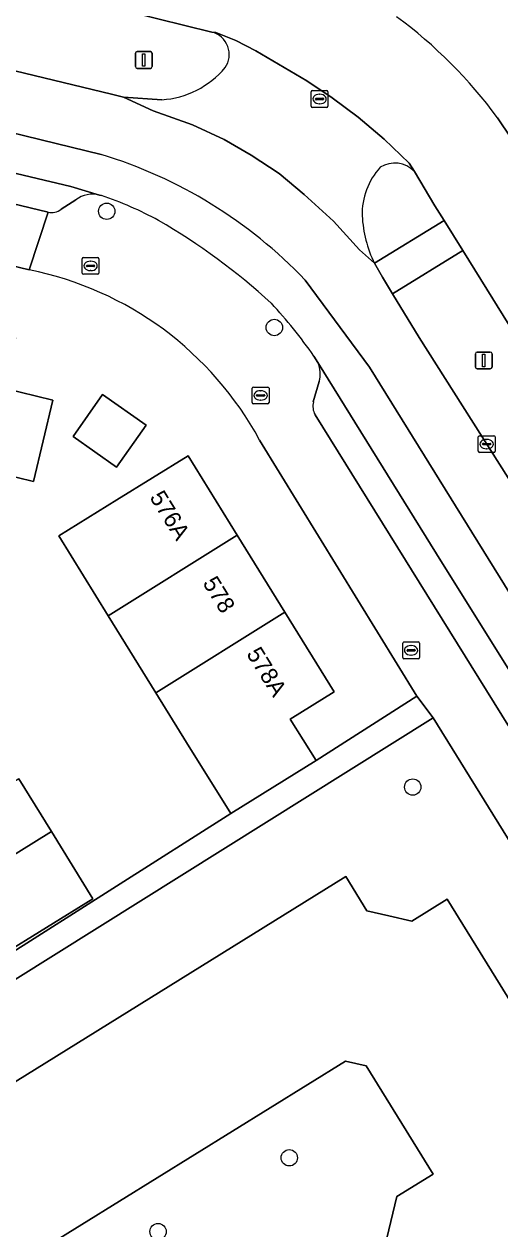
# Model space of a CAD drawing. Extents: x 157767 to 159172, y 387839 to 389425.
# Drawn here: x 158691.6 to 158720.1, y 388070.6 to 388142.5 of the extents above; entities that cross this region are included whole.
import ezdxf

# ---------------------------------------------------------------- set-up
doc = ezdxf.new("R2010")
doc.units = 0
for name, color, linetype in [('IMGEO_Berm_groen', 7, 'Continuous'), ('IMGEO_Boom', 7, 'Continuous'), ('IMGEO_Brandkraan', 7, 'Continuous'), ('IMGEO_Erf', 7, 'Continuous'), ('IMGEO_Kolk', 7, 'Continuous'), ('IMGEO_Lichtmast', 7, 'Continuous'), ('IMGEO_Pand', 7, 'Continuous'), ('IMGEO_Pand_nummerreeks', 7, 'Continuous'), ('IMGEO_Parkeervlak_open', 7, 'Continuous'), ('IMGEO_Rijbaan_lokaal_gesloten', 7, 'Continuous'), ('IMGEO_Rijbaan_lokaal_open', 7, 'Continuous'), ('IMGEO_Rioolput', 7, 'Continuous'), ('IMGEO_Verkeerseiland_groen', 7, 'Continuous'), ('IMGEO_Voetpad_open', 7, 'Continuous')]:
    doc.layers.add(name, color=color, linetype=linetype)

msp = doc.modelspace()

# ---------------------------------------------------------------- linework, layer by layer
at = {"layer": 'IMGEO_Berm_groen'}
for points in [[(158645.432, 388150.672), (158665.345, 388145.992), (158678.854, 388142.706), (158696.862, 388138.362), (158697.567, 388138.192), (158699.866, 388138.031)], [(158702.855, 388142.067), (158698.004, 388143.26), (158696.05, 388143.74), (158682.917, 388146.888), (158680.041, 388147.562), (158667.296, 388150.548)]]:
    msp.add_lwpolyline(points, dxfattribs=at)
msp.add_lwpolyline([(158717.852, 388129.025), (158713.652, 388126.449), (158715.254, 388123.838), (158721.077, 388114.643), (158725.178, 388117.248)], close=True, dxfattribs=at)
for centre, radius, start, end in [((158702.517, 388140.734), 1.375, 325.08615, 75.78881), ((158699.503, 388143.432), 5.413, 273.84493, 319.92622)]:
    msp.add_arc(centre, radius, start, end, dxfattribs=at)
at = {"layer": 'IMGEO_Boom'}
for centre in [(158696.574, 388131.374), (158706.59, 388124.439), (158714.858, 388097.014), (158707.482, 388074.89), (158699.64, 388070.483)]:
    msp.add_circle(centre, 0.489, dxfattribs=at)
at = {"layer": 'IMGEO_Brandkraan'}
for p, q in [((158714.338, 388105.673), (158715.19, 388105.673)), ((158714.263, 388104.747), (158714.263, 388105.599)), ((158714.522, 388105.167), (158714.522, 388105.179)), ((158714.96, 388105.13), (158714.562, 388105.13)), ((158714.565, 388105.216), (158714.963, 388105.216)), ((158714.751, 388105.453), (158714.776, 388105.453)), ((158715.006, 388105.179), (158715.006, 388105.167)), ((158715.264, 388105.599), (158715.264, 388104.747)), ((158715.19, 388104.673), (158714.338, 388104.673)), ((158714.774, 388104.893), (158714.749, 388104.893))]:
    msp.add_line(p, q, dxfattribs=at)
for points in [[(158714.338, 388105.673), (158715.19, 388105.673)], [(158714.263, 388104.747), (158714.263, 388105.599)], [(158715.264, 388105.599), (158715.264, 388104.747)], [(158715.19, 388104.673), (158714.338, 388104.673)]]:
    msp.add_lwpolyline(points, dxfattribs=at)
for centre, radius, start, end in [((158714.34, 388105.597), 0.0765, 91.55205, 178.44795), ((158714.34, 388105.597), 0.0765, 91.55205, 178.44795), ((158715.188, 388105.597), 0.0765, 1.55205, 88.44795), ((158715.188, 388105.597), 0.0765, 1.55205, 88.44795), ((158714.562, 388105.176), 0.0403, 85.87752, 175.75265), ((158714.559, 388105.166), 0.0366, 178.93798, 274.71019), ((158714.963, 388105.173), 0.043, 264.86636, 352.45326), ((158714.967, 388105.178), 0.0386, 1.73085, 96.63898), ((158714.34, 388104.749), 0.0765, 181.55205, 268.44795), ((158714.34, 388104.749), 0.0765, 181.55205, 268.44795), ((158715.188, 388104.749), 0.0765, 271.55205, 358.44795), ((158715.188, 388104.749), 0.0765, 271.55205, 358.44795)]:
    msp.add_arc(centre, radius, start, end, dxfattribs=at)
for centre, major_axis, ratio, start_param, end_param in [((158714.75, 388105.173), (-0.387, 0.002), 0.722429, 4.712389, 7.853982), ((158714.775, 388105.173), (-0.39, 0.002), 0.717154, 1.570796, 4.712389)]:
    msp.add_ellipse(centre, major_axis=major_axis, ratio=ratio, start_param=start_param, end_param=end_param, dxfattribs=at)
at = {"layer": 'IMGEO_Erf'}
for points in [[(158691.944, 388127.877), (158641.347, 388140.021), (158634.406, 388111.104)], [(158690.43, 388120.815), (158693.356, 388120.112), (158692.191, 388115.259), (158689.254, 388115.963)], [(158696.668, 388107.231), (158693.714, 388111.998), (158697.182, 388114.147), (158701.432, 388116.78), (158704.366, 388112.044), (158707.211, 388107.454), (158710.16, 388102.694), (158707.542, 388101.072), (158709.08, 388098.59), (158715.101, 388102.438), (158705.712, 388117.72)], [(158690.32, 388086.769), (158703.98, 388095.43), (158701.347, 388099.681), (158699.514, 388102.639), (158696.668, 388107.231)], [(158737.779, 388053.263), (158742.17, 388056.603), (158742.727, 388058.158), (158738.82, 388064.497), (158716.081, 388101.143), (158691.111, 388085.534), (158661.715, 388067.158), (158686.368, 388027.385), (158687.799, 388025.086)], [(158691.322, 388097.502), (158693.266, 388094.365), (158695.752, 388090.353), (158690.206, 388086.917)], [(158674.573, 388066.522), (158688.823, 388075.351), (158688.23, 388076.308), (158688.603, 388077.895), (158710.859, 388091.683), (158712.127, 388089.636), (158713.424, 388089.332), (158714.806, 388089.007), (158716.926, 388090.32), (158726.064, 388075.57), (158725.721, 388074.11), (158727.181, 388073.767), (158729.34, 388070.281)], [(158713.321, 388070.086), (158713.906, 388072.575), (158716.074, 388073.919), (158712.074, 388080.377), (158710.852, 388080.664), (158692.843, 388069.507)]]:
    msp.add_lwpolyline(points, dxfattribs=at)
msp.add_lwpolyline([(158694.565, 388117.927), (158696.322, 388120.433), (158698.921, 388118.612), (158697.164, 388116.105)], close=True, dxfattribs=at)
msp.add_arc((158687.98, 388108.094), 20.177, 28.49662, 78.66912, dxfattribs=at)
at = {"layer": 'IMGEO_Kolk'}
for p, q in [((158718.778, 388117.058), (158718.778, 388117.91)), ((158718.853, 388117.984), (158719.705, 388117.984)), ((158719.779, 388117.91), (158719.779, 388117.058)), ((158719.037, 388117.478), (158719.037, 388117.49)), ((158719.475, 388117.441), (158719.077, 388117.441)), ((158719.08, 388117.527), (158719.478, 388117.527)), ((158719.289, 388117.204), (158719.264, 388117.204)), ((158719.266, 388117.764), (158719.291, 388117.764)), ((158719.521, 388117.49), (158719.521, 388117.478)), ((158719.705, 388116.984), (158718.853, 388116.984))]:
    msp.add_line(p, q, dxfattribs=at)
for points in [[(158718.778, 388117.058), (158718.778, 388117.91)], [(158718.853, 388117.984), (158719.705, 388117.984)], [(158719.779, 388117.91), (158719.779, 388117.058)], [(158719.705, 388116.984), (158718.853, 388116.984)]]:
    msp.add_lwpolyline(points, dxfattribs=at)
for centre, radius, start, end in [((158718.855, 388117.908), 0.0765, 91.55205, 178.44795), ((158718.855, 388117.908), 0.0765, 91.55205, 178.44795), ((158719.703, 388117.908), 0.0765, 1.55205, 88.44795), ((158719.703, 388117.908), 0.0765, 1.55205, 88.44795), ((158719.077, 388117.487), 0.0403, 85.87752, 175.75265), ((158719.074, 388117.477), 0.0366, 178.93798, 274.71019), ((158719.478, 388117.484), 0.043, 264.86636, 352.45326), ((158719.482, 388117.489), 0.0386, 1.73085, 96.63898), ((158718.855, 388117.06), 0.0765, 181.55205, 268.44795), ((158718.855, 388117.06), 0.0765, 181.55205, 268.44795), ((158719.703, 388117.06), 0.0765, 271.55205, 358.44795), ((158719.703, 388117.06), 0.0765, 271.55205, 358.44795)]:
    msp.add_arc(centre, radius, start, end, dxfattribs=at)
for centre, major_axis, ratio, start_param, end_param in [((158719.265, 388117.484), (-0.387, 0.002), 0.722429, 4.712389, 7.853982), ((158719.29, 388117.484), (-0.39, 0.002), 0.717154, 1.570796, 4.712389)]:
    msp.add_ellipse(centre, major_axis=major_axis, ratio=ratio, start_param=start_param, end_param=end_param, dxfattribs=at)
at = {"layer": 'IMGEO_Lichtmast'}
for p, q in [((158698.39, 388140.906), (158699.18, 388140.906)), ((158699.18, 388140.906), (158698.39, 388140.906)), ((158698.29, 388140.006), (158698.29, 388140.806)), ((158698.29, 388140.806), (158698.29, 388140.006)), ((158699.28, 388140.806), (158699.28, 388140.006)), ((158699.28, 388140.006), (158699.28, 388140.806)), ((158699.18, 388139.906), (158698.39, 388139.906)), ((158698.39, 388139.906), (158699.18, 388139.906)), ((158718.708, 388122.976), (158719.498, 388122.976)), ((158719.498, 388122.976), (158718.708, 388122.976)), ((158718.608, 388122.076), (158718.608, 388122.876)), ((158718.608, 388122.876), (158718.608, 388122.076)), ((158719.598, 388122.876), (158719.598, 388122.076)), ((158719.598, 388122.076), (158719.598, 388122.876)), ((158719.498, 388121.976), (158718.708, 388121.976)), ((158718.708, 388121.976), (158719.498, 388121.976))]:
    msp.add_line(p, q, dxfattribs=at)
for points in [[(158698.71, 388140.781), (158698.86, 388140.781), (158698.86, 388140.031), (158698.71, 388140.031), (158698.71, 388140.781)], [(158719.028, 388122.851), (158719.178, 388122.851), (158719.178, 388122.101), (158719.028, 388122.101), (158719.028, 388122.851)]]:
    msp.add_lwpolyline(points, dxfattribs=at)
for centre, start, end in [((158698.39, 388140.806), 90, 180), ((158698.39, 388140.806), 90, 180), ((158699.18, 388140.806), 0, 90), ((158699.18, 388140.806), 360, 90), ((158698.39, 388140.006), 180, 270), ((158698.39, 388140.006), 180, 270), ((158699.18, 388140.006), 270, 0), ((158699.18, 388140.006), 270, 0), ((158718.708, 388122.876), 90, 180), ((158718.708, 388122.876), 90, 180), ((158719.498, 388122.876), 0, 90), ((158719.498, 388122.876), 360, 90), ((158718.708, 388122.076), 180, 270), ((158718.708, 388122.076), 180, 270), ((158719.498, 388122.076), 270, 0), ((158719.498, 388122.076), 270, 0)]:
    msp.add_arc(centre, 0.1, start, end, dxfattribs=at)
at = {"layer": 'IMGEO_Pand'}
for points in [[(158691.151, 388123.819), (158685.668, 388125.135), (158683.578, 388116.296), (158689.02, 388114.99), (158689.254, 388115.963), (158692.191, 388115.259), (158693.356, 388120.112), (158690.43, 388120.815)], [(158694.565, 388117.927), (158697.164, 388116.105), (158698.921, 388118.612), (158696.322, 388120.433)], [(158696.668, 388107.231), (158704.366, 388112.044), (158701.432, 388116.78), (158697.182, 388114.147), (158693.714, 388111.998)], [(158699.514, 388102.639), (158707.211, 388107.454), (158704.366, 388112.044), (158696.668, 388107.231)], [(158699.514, 388102.639), (158701.347, 388099.681), (158703.98, 388095.43), (158709.08, 388098.59), (158707.542, 388101.072), (158710.16, 388102.694), (158707.211, 388107.454)], [(158691.322, 388097.502), (158685.795, 388094.037), (158687.721, 388090.928), (158693.266, 388094.365)], [(158693.266, 388094.365), (158687.721, 388090.928), (158688.634, 388089.454), (158690.206, 388086.917), (158695.752, 388090.353)]]:
    msp.add_lwpolyline(points, close=True, dxfattribs=at)
for points in [[(158729.34, 388070.281), (158727.181, 388073.767), (158725.721, 388074.11), (158726.064, 388075.57), (158716.926, 388090.32), (158714.806, 388089.007), (158713.424, 388089.332), (158712.127, 388089.636), (158710.859, 388091.683), (158688.603, 388077.895), (158688.23, 388076.308), (158688.823, 388075.351), (158674.573, 388066.522)], [(158692.843, 388069.507), (158710.852, 388080.664), (158712.074, 388080.377), (158716.074, 388073.919), (158713.906, 388072.575), (158713.321, 388070.086)]]:
    msp.add_lwpolyline(points, dxfattribs=at)
at = {"layer": 'IMGEO_Parkeervlak_open'}
for points in [[(158696.145, 388132.346), (158694.421, 388132.848), (158672.619, 388138.031), (158660.276, 388141.048), (158643.375, 388145.058)], [(158642.265, 388143.54), (158693.074, 388131.323)], [(158693.846, 388131.496), (158694.733, 388132.063)], [(158740.216, 388072.504), (158736.373, 388078.752), (158732.593, 388084.691), (158727.798, 388092.33), (158722.314, 388101.287), (158716.28, 388110.925), (158709.196, 388122.348)], [(158709.27, 388121.222), (158708.92, 388120.011)], [(158709.02, 388119.232), (158734.901, 388077.644), (158737.217, 388074)]]:
    msp.add_lwpolyline(points, dxfattribs=at)
for centre, radius, start, end in [((158695.736, 388130.722), 1.675, 75.87122, 126.79547), ((158693.281, 388132.207), 0.908, 256.79426, 308.46759), ((158707.699, 388121.684), 1.638, 343.61084, 23.90923), ((158710.052, 388119.76), 1.159, 167.51719, 207.11288)]:
    msp.add_arc(centre, radius, start, end, dxfattribs=at)
at = {"layer": 'IMGEO_Rijbaan_lokaal_gesloten'}
for points in [[(158649.695, 388154.768), (158656.841, 388153.114), (158667.296, 388150.548), (158680.041, 388147.562), (158682.917, 388146.888), (158696.05, 388143.74), (158698.004, 388143.26), (158702.855, 388142.067), (158703.085, 388142.047), (158704.28, 388141.566), (158705.476, 388140.952), (158708.524, 388139.165), (158710.054, 388138.14), (158711.592, 388136.986), (158713.157, 388135.67), (158714.642, 388134.252), (158714.968, 388133.743), (158716.186, 388131.703), (158716.731, 388130.827), (158717.852, 388129.025), (158725.178, 388117.248)], [(158726.373, 388106.161), (158721.077, 388114.643), (158715.254, 388123.838), (158713.652, 388126.449), (158713.046, 388127.438), (158712.568, 388128.281), (158711.679, 388129.084), (158710.125, 388130.777), (158708.377, 388132.377), (158706.878, 388133.633), (158705.213, 388134.72), (158703.592, 388135.668), (158701.693, 388136.525), (158699.357, 388137.377), (158697.567, 388138.192), (158696.862, 388138.362), (158678.854, 388142.706), (158665.345, 388145.992), (158645.432, 388150.672)], [(158696.239, 388134.766), (158682.624, 388138.085), (158662.189, 388143.066), (158642.92, 388147.742)], [(158642.92, 388147.742), (158662.189, 388143.066), (158682.624, 388138.085), (158696.239, 388134.766)], [(158643.375, 388145.058), (158660.276, 388141.048), (158672.619, 388138.031), (158694.421, 388132.848), (158696.145, 388132.346), (158696.262, 388132.312)], [(158714.968, 388133.743), (158714.642, 388134.252), (158713.157, 388135.67), (158711.592, 388136.986), (158710.054, 388138.14), (158708.524, 388139.165), (158705.476, 388140.952), (158704.28, 388141.566), (158703.085, 388142.047), (158702.855, 388142.067)], [(158699.866, 388138.031), (158697.567, 388138.192), (158699.357, 388137.377), (158701.693, 388136.525), (158703.592, 388135.668), (158705.213, 388134.72), (158706.878, 388133.633), (158708.377, 388132.377), (158710.125, 388130.777), (158711.679, 388129.084), (158712.568, 388128.281)], [(158722.336, 388133.375), (158719.936, 388136.946)], [(158708.957, 388122.733), (158709.196, 388122.348), (158716.28, 388110.925), (158722.314, 388101.287), (158727.798, 388092.33), (158732.593, 388084.691), (158736.373, 388078.752), (158740.216, 388072.504), (158741.891, 388069.848), (158743.983, 388071.197), (158740.753, 388076.253), (158733.391, 388087.775), (158726.201, 388099.653), (158712.286, 388122.072), (158708.425, 388127.273)], [(158708.425, 388127.273), (158712.286, 388122.072), (158726.201, 388099.653), (158733.391, 388087.775), (158740.753, 388076.253), (158743.983, 388071.197), (158746.985, 388073.135), (158745.451, 388075.668), (158738.301, 388086.925), (158736.089, 388090.495), (158732.656, 388096.033), (158726.373, 388106.161)]]:
    msp.add_lwpolyline(points, dxfattribs=at)
for centre, radius, start, end in [((158697.094, 388120.135), 28.361, 36.35205, 53.68587), ((158702.517, 388140.734), 1.375, 325.08615, 75.78881), ((158699.503, 388143.432), 5.413, 273.84493, 319.92622), ((158688.109, 388107.889), 28.079, 43.65565, 73.17081), ((158688.109, 388107.889), 28.079, 43.65565, 73.17081), ((158715.955, 388131.221), 4.119, 137.48886, 181.59851), ((158713.784, 388132.625), 1.628, 43.37523, 122.10637), ((158689.344, 388111.748), 21.696, 61.56538, 71.4068), ((158680.176, 388097.164), 38.902, 47.59583, 59.91863), ((158719.207, 388131.503), 7.379, 183.08633, 205.89106), ((158682.981, 388104.382), 31.805, 35.23963, 42.55207)]:
    msp.add_arc(centre, radius, start, end, dxfattribs=at)
at = {"layer": 'IMGEO_Rijbaan_lokaal_open'}
msp.add_lwpolyline([(158719.936, 388136.946), (158722.336, 388133.375), (158722.572, 388133.024)], dxfattribs=at)
msp.add_arc((158697.094, 388120.135), 28.361, 36.35205, 53.68587, dxfattribs=at)
at = {"layer": 'IMGEO_Rioolput'}
for p, q in [((158708.795, 388137.65), (158708.795, 388138.502)), ((158708.87, 388138.576), (158709.722, 388138.576)), ((158709.054, 388138.07), (158709.054, 388138.082)), ((158709.492, 388138.033), (158709.094, 388138.033)), ((158709.097, 388138.119), (158709.495, 388138.119)), ((158709.283, 388138.356), (158709.308, 388138.356)), ((158709.538, 388138.082), (158709.538, 388138.07)), ((158709.796, 388138.502), (158709.796, 388137.65)), ((158709.722, 388137.576), (158708.87, 388137.576)), ((158709.306, 388137.796), (158709.281, 388137.796)), ((158695.107, 388127.688), (158695.107, 388128.54)), ((158695.182, 388128.614), (158696.034, 388128.614)), ((158695.366, 388128.108), (158695.366, 388128.12)), ((158695.804, 388128.071), (158695.406, 388128.071)), ((158695.409, 388128.157), (158695.807, 388128.157)), ((158695.595, 388128.394), (158695.62, 388128.394)), ((158695.85, 388128.12), (158695.85, 388128.108)), ((158696.108, 388128.54), (158696.108, 388127.688)), ((158696.034, 388127.614), (158695.182, 388127.614)), ((158695.618, 388127.834), (158695.593, 388127.834)), ((158705.271, 388119.962), (158705.271, 388120.814)), ((158705.346, 388120.888), (158706.198, 388120.888)), ((158706.272, 388120.814), (158706.272, 388119.962)), ((158705.53, 388120.382), (158705.53, 388120.394)), ((158705.968, 388120.345), (158705.57, 388120.345)), ((158705.573, 388120.431), (158705.971, 388120.431)), ((158705.782, 388120.108), (158705.757, 388120.108)), ((158705.759, 388120.668), (158705.784, 388120.668)), ((158706.014, 388120.394), (158706.014, 388120.382)), ((158706.198, 388119.888), (158705.346, 388119.888))]:
    msp.add_line(p, q, dxfattribs=at)
for points in [[(158708.795, 388137.65), (158708.795, 388138.502)], [(158708.87, 388138.576), (158709.722, 388138.576)], [(158709.796, 388138.502), (158709.796, 388137.65)], [(158709.722, 388137.576), (158708.87, 388137.576)], [(158695.107, 388127.688), (158695.107, 388128.54)], [(158695.182, 388128.614), (158696.034, 388128.614)], [(158696.108, 388128.54), (158696.108, 388127.688)], [(158696.034, 388127.614), (158695.182, 388127.614)], [(158705.271, 388119.962), (158705.271, 388120.814)], [(158705.346, 388120.888), (158706.198, 388120.888)], [(158706.272, 388120.814), (158706.272, 388119.962)], [(158706.198, 388119.888), (158705.346, 388119.888)]]:
    msp.add_lwpolyline(points, dxfattribs=at)
for centre, radius, start, end in [((158708.872, 388138.5), 0.0765, 91.55205, 178.44795), ((158708.872, 388138.5), 0.0765, 91.55205, 178.44795), ((158709.094, 388138.079), 0.0403, 85.87752, 175.75265), ((158709.091, 388138.069), 0.0366, 178.93798, 274.71019), ((158709.495, 388138.076), 0.043, 264.86636, 352.45326), ((158709.499, 388138.081), 0.0386, 1.73085, 96.63898), ((158709.72, 388138.5), 0.0765, 1.55205, 88.44795), ((158709.72, 388138.5), 0.0765, 1.55205, 88.44795), ((158708.872, 388137.652), 0.0765, 181.55205, 268.44795), ((158708.872, 388137.652), 0.0765, 181.55205, 268.44795), ((158709.72, 388137.652), 0.0765, 271.55205, 358.44795), ((158709.72, 388137.652), 0.0765, 271.55205, 358.44795), ((158695.184, 388128.538), 0.0765, 91.55205, 178.44795), ((158695.184, 388128.538), 0.0765, 91.55205, 178.44795), ((158695.406, 388128.117), 0.0403, 85.87752, 175.75265), ((158695.403, 388128.107), 0.0366, 178.93798, 274.71019), ((158695.807, 388128.114), 0.043, 264.86636, 352.45326), ((158695.811, 388128.119), 0.0386, 1.73085, 96.63898), ((158696.032, 388128.538), 0.0765, 1.55205, 88.44795), ((158696.032, 388128.538), 0.0765, 1.55205, 88.44795), ((158695.184, 388127.69), 0.0765, 181.55205, 268.44795), ((158695.184, 388127.69), 0.0765, 181.55205, 268.44795), ((158696.032, 388127.69), 0.0765, 271.55205, 358.44795), ((158696.032, 388127.69), 0.0765, 271.55205, 358.44795), ((158705.348, 388120.812), 0.0765, 91.55205, 178.44795), ((158705.348, 388120.812), 0.0765, 91.55205, 178.44795), ((158706.196, 388120.812), 0.0765, 1.55205, 88.44795), ((158706.196, 388120.812), 0.0765, 1.55205, 88.44795), ((158705.57, 388120.391), 0.0403, 85.87752, 175.75265), ((158705.567, 388120.381), 0.0366, 178.93798, 274.71019), ((158705.971, 388120.388), 0.043, 264.86636, 352.45326), ((158705.975, 388120.393), 0.0386, 1.73085, 96.63898), ((158705.348, 388119.964), 0.0765, 181.55205, 268.44795), ((158705.348, 388119.964), 0.0765, 181.55205, 268.44795), ((158706.196, 388119.964), 0.0765, 271.55205, 358.44795), ((158706.196, 388119.964), 0.0765, 271.55205, 358.44795)]:
    msp.add_arc(centre, radius, start, end, dxfattribs=at)
for centre, major_axis, ratio, start_param, end_param in [((158709.282, 388138.076), (-0.387, 0.002), 0.722429, 4.712389, 7.853982), ((158709.307, 388138.076), (-0.39, 0.002), 0.717154, 1.570796, 4.712389), ((158695.594, 388128.114), (-0.387, 0.002), 0.722429, 4.712389, 7.853982), ((158695.619, 388128.114), (-0.39, 0.002), 0.717154, 1.570796, 4.712389), ((158705.758, 388120.388), (-0.387, 0.002), 0.722429, 4.712389, 7.853982), ((158705.783, 388120.388), (-0.39, 0.002), 0.717154, 1.570796, 4.712389)]:
    msp.add_ellipse(centre, major_axis=major_axis, ratio=ratio, start_param=start_param, end_param=end_param, dxfattribs=at)
at = {"layer": 'IMGEO_Verkeerseiland_groen'}
for points in [[(158716.186, 388131.703), (158714.968, 388133.743)], [(158712.568, 388128.281), (158716.731, 388130.827), (158716.186, 388131.703)]]:
    msp.add_lwpolyline(points, dxfattribs=at)
for centre, radius, start, end in [((158715.955, 388131.221), 4.119, 137.48886, 181.59851), ((158713.784, 388132.625), 1.628, 43.37523, 122.10637), ((158719.207, 388131.503), 7.379, 183.08633, 205.89106)]:
    msp.add_arc(centre, radius, start, end, dxfattribs=at)
at = {"layer": 'IMGEO_Voetpad_open'}
for points in [[(158589.589, 388205.583), (158591.997, 388201.731), (158596.931, 388193.835), (158605.271, 388180.491), (158606.085, 388179.189), (158628.661, 388143.066), (158640.111, 388140.318), (158641.347, 388140.021), (158691.944, 388127.877), (158693.074, 388131.323), (158642.265, 388143.54)], [(158696.262, 388132.312), (158696.145, 388132.346)], [(158694.733, 388132.063), (158693.846, 388131.496)], [(158693.074, 388131.323), (158691.944, 388127.877)], [(158709.196, 388122.348), (158708.957, 388122.733)], [(158708.92, 388120.011), (158709.27, 388121.222)], [(158737.217, 388074), (158734.901, 388077.644), (158709.02, 388119.232)], [(158705.712, 388117.72), (158715.101, 388102.438), (158716.081, 388101.143), (158738.82, 388064.497), (158742.727, 388058.158), (158744.092, 388056.055)]]:
    msp.add_lwpolyline(points, dxfattribs=at)
for points in [[(158713.652, 388126.449), (158717.852, 388129.025), (158716.731, 388130.827), (158712.568, 388128.281), (158713.046, 388127.438)], [(158716.081, 388101.143), (158715.101, 388102.438), (158709.08, 388098.59), (158703.98, 388095.43), (158690.32, 388086.769), (158691.111, 388085.534)]]:
    msp.add_lwpolyline(points, close=True, dxfattribs=at)
for centre, radius, start, end in [((158695.736, 388130.722), 1.675, 75.87122, 126.79547), ((158689.344, 388111.748), 21.696, 61.56538, 71.4068), ((158693.281, 388132.207), 0.908, 256.79426, 308.46759), ((158680.176, 388097.164), 38.902, 47.59583, 59.91863), ((158687.98, 388108.094), 20.177, 28.49662, 78.66912), ((158682.981, 388104.382), 31.805, 35.23963, 42.55207), ((158707.699, 388121.684), 1.638, 343.61084, 23.90923), ((158710.052, 388119.76), 1.159, 167.51719, 207.11288)]:
    msp.add_arc(centre, radius, start, end, dxfattribs=at)

# ---------------------------------------------------------------- texts
at = {"layer": 'IMGEO_Pand_nummerreeks'}
for s, rotation, p in [('576A', 301.77863, (158699.106, 388114.306)), ('578', 301.7917, (158702.276, 388109.19)), ('578A', 301.77978, (158704.892, 388104.968))]:
    msp.add_text(s, height=1, rotation=rotation, dxfattribs=at).set_placement(p)

doc.saveas('drawing.dxf')
